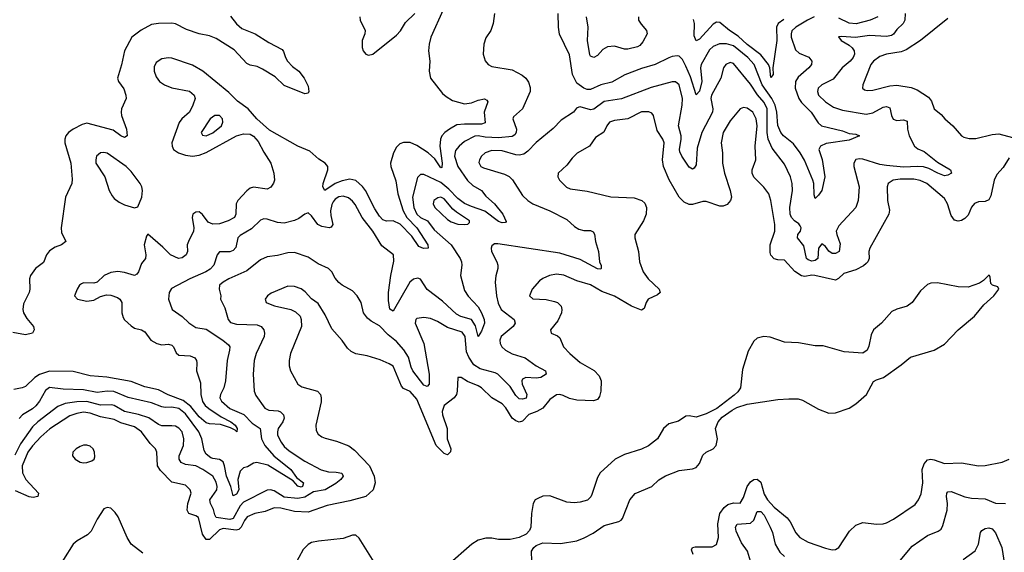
# Model space of a CAD drawing. Header units: inches. Extents: x 1552611 to 1694776, y 811966 to 917215.
# Tile 503 of 549: x 1670875 to 1676662, y 895242 to 898373. Entities that reach past the tile are written whole.
import ezdxf

# ---------------------------------------------------------------- set-up
doc = ezdxf.new("R2010")
doc.units = ezdxf.units.IN
doc.header["$MEASUREMENT"] = 0
doc.layers.add('B6879', color=7, linetype='Continuous')

msp = doc.modelspace()

# ---------------------------------------------------------------- linework, layer by layer
at = {"layer": 'B6879', "color": 5}
for points, elevation in [([(1673364.4, 898430), (1673291, 898270), (1673280.9, 898230), (1673277.6, 898190), (1673285.5, 898130), (1673281.3, 898070), (1673288.9, 898030), (1673359.1, 897939.1), (1673380.6, 897920.6), (1673418.6, 897898.6), (1673490, 897879.1), (1673530, 897883.7), (1673570, 897899.3), (1673607.3, 897907.3), (1673620.7, 897900.7), (1673627.2, 897890), (1673604.8, 897830), (1673610, 897767.2), (1673590, 897758), (1673490, 897759.9), (1673445, 897755), (1673400.5, 897730), (1673373.4, 897710), (1673355.7, 897690), (1673348.9, 897671.1), (1673344.9, 897630), (1673358.3, 897530), (1673356.2, 897503.8), (1673350, 897502.2), (1673314.6, 897554.6), (1673276.1, 897590), (1673210, 897634.5), (1673170, 897651.4), (1673130, 897651.8), (1673110, 897642.7), (1673090, 897623.1), (1673072.7, 897590), (1673053.4, 897530), (1673055.5, 897510), (1673086, 897426), (1673097.2, 897350), (1673129, 897249), (1673150, 897210), (1673209.5, 897150), (1673272.8, 897050), (1673276.4, 897030), (1673248.4, 897028.4), (1673220.6, 897040.6), (1673179.9, 897099.9), (1673112.1, 897172.1), (1673070, 897190.7), (1673030, 897188.9), (1673010, 897197.1), (1672990, 897218.8), (1672962.1, 897262.1), (1672907.3, 897370), (1672890, 897392.6), (1672850, 897427.4), (1672815.6, 897435.6), (1672770, 897426.8), (1672729.8, 897410.2), (1672669.3, 897369.3), (1672656.8, 897390), (1672657.6, 897410), (1672685.7, 897490), (1672685.1, 897510), (1672671.1, 897530), (1672633.8, 897553.8), (1672579.5, 897599.5), (1672509.9, 897629.9), (1672343.4, 897723.4), (1672269.3, 897789.3), (1672217.8, 897850), (1672154.6, 897894.6), (1672104.4, 897944.4), (1671950.6, 898070.6), (1671890, 898106.4), (1671770, 898145.9), (1671750, 898148.4), (1671710, 898143.4), (1671678, 898122), (1671664.5, 898095.5), (1671664.7, 898070), (1671677, 898036.9), (1671696.8, 898010), (1671726.7, 897990), (1671770, 897973.2), (1671873.2, 897953.2), (1671901, 897930), (1671906, 897910), (1671893.4, 897870), (1671872.9, 897830), (1671828.5, 897790), (1671811.5, 897768.5), (1671770.1, 897650.1), (1671771.2, 897630), (1671779.8, 897610), (1671809.2, 897590), (1671850, 897576.6), (1671890, 897571.4), (1671930, 897576.4), (1671970, 897592.3), (1672150, 897691), (1672190, 897702), (1672230, 897699.4), (1672250, 897688.4), (1672277.4, 897657.4), (1672310, 897594.6), (1672351.8, 897530), (1672369.4, 897470), (1672371.7, 897430), (1672367.6, 897412.4), (1672351.9, 897388.1), (1672330, 897376.8), (1672250, 897389.2), (1672230, 897382.4), (1672210, 897367.5), (1672156.8, 897310), (1672147.9, 897290), (1672145, 897230), (1672137.3, 897210), (1672100.5, 897190), (1672050, 897173.2), (1672010, 897171.5), (1671982.9, 897182.9), (1671950, 897228), (1671930, 897242.7), (1671910, 897242.6), (1671892.4, 897230), (1671888.1, 897210), (1671899.2, 897150), (1671895.9, 897130), (1671866.2, 897070), (1671860.2, 897050), (1671860.3, 897010), (1671853.7, 896990), (1671830, 896973.3), (1671809, 896970), (1671760.4, 896990), (1671716.5, 897036.5), (1671627.3, 897112.7), (1671619.8, 897100.2), (1671606, 897050), (1671616.6, 896990), (1671614.7, 896970), (1671590, 896940.7), (1671574, 896890), (1671563.6, 896876.4), (1671550, 896869.8), (1671490, 896886.8), (1671452.3, 896892.3), (1671410, 896887.1), (1671371.7, 896870), (1671329.5, 896830.5), (1671310, 896824), (1671250, 896827), (1671238.7, 896821.3), (1671227.4, 896812.6), (1671213.2, 896790), (1671198, 896750), (1671214, 896730), (1671270, 896718), (1671310, 896724), (1671350, 896745), (1671384.4, 896755.6), (1671410, 896754.2), (1671450, 896739.7), (1671463.6, 896730), (1671474.7, 896710), (1671475.4, 896650), (1671482.3, 896622.3), (1671490, 896608.9), (1671530, 896573.6), (1671550, 896560.7), (1671590, 896549.4), (1671610, 896538.4), (1671646.6, 896490), (1671681.8, 896470), (1671710, 896461.1), (1671750, 896465.5), (1671770, 896460.7), (1671779.3, 896450), (1671794.1, 896414.1), (1671810, 896402), (1671876.4, 896396.4), (1671904.7, 896384.7), (1671914.3, 896370), (1671916.5, 896356.5), (1671913.7, 896310), (1671937.6, 896237.6), (1671939.3, 896170), (1671948.6, 896128.6), (1671965, 896105), (1671987, 896087), (1672058.2, 896038.2), (1672115.9, 896010), (1672142, 895990), (1672153.5, 895970), (1672150.3, 895949.7), (1672140.7, 895960.7), (1672113.5, 895973.5), (1672054.3, 895994.3), (1671990, 895996.8), (1671970, 896003.6), (1671930, 896038.2), (1671879.9, 896099.9), (1671835.2, 896135.2), (1671748.4, 896168.4), (1671690, 896197.7), (1671610, 896214.4), (1671530, 896245.4), (1671387.5, 896272.5), (1671290, 896279.6), (1671190, 896304.3), (1671050, 896306.3), (1670991.8, 896288.2), (1670964.3, 896270), (1670910, 896217.8), (1670890, 896209.1), (1670841.4, 896198.6)], 820), ([(1672114.2, 898394.2), (1672149.1, 898349.1), (1672181.1, 898321.1), (1672258.7, 898290), (1672339.2, 898239.2), (1672417.7, 898197.7), (1672425.8, 898185.8), (1672436.6, 898150), (1672449.5, 898129.5), (1672478.3, 898098.3), (1672516.1, 898070), (1672547.2, 898030), (1672570, 897982), (1672574, 897950), (1672570, 897942), (1672550, 897938), (1672430, 897985.9), (1672376.4, 898036.4), (1672301.7, 898081.7), (1672270, 898098.7), (1672230, 898106.1), (1672210, 898114.9), (1672135.7, 898195.7), (1672030, 898262.9), (1671990, 898277.4), (1671930, 898289.6), (1671855.3, 898315.3), (1671790, 898349.1), (1671770, 898352.7), (1671690, 898349.9), (1671650, 898344.3), (1671589.5, 898310.5), (1671533.1, 898270), (1671490.7, 898190), (1671472.9, 898107.1), (1671450.2, 898030.2), (1671456.1, 898010), (1671486.7, 897966.7), (1671499.7, 897930), (1671500.8, 897910), (1671473.8, 897850), (1671470.9, 897830), (1671473.2, 897810), (1671502.2, 897730), (1671507.3, 897690), (1671490, 897681.3), (1671470, 897689.8), (1671423.5, 897723.5), (1671270, 897763.9), (1671242.6, 897757.4), (1671190.1, 897729.9), (1671161.7, 897710), (1671146, 897690), (1671140.4, 897670), (1671140.8, 897650), (1671175.9, 897530), (1671183.9, 897436.1), (1671180.5, 897410), (1671144.2, 897330), (1671118.3, 897150), (1671121.6, 897121.6), (1671146.7, 897070), (1671120.4, 897050), (1671083.4, 897036.6), (1671050, 897014.6), (1671033.3, 896990), (1671014.5, 896945.5), (1670968.6, 896911.4), (1670938, 896870), (1670932.5, 896850), (1670934, 896790), (1670930.2, 896770), (1670898.1, 896701.9), (1670893.7, 896670), (1670897.6, 896650), (1670916.9, 896616.9), (1670956.4, 896570), (1670960.7, 896550), (1670951, 896530), (1670910, 896520.4), (1670835.3, 896535.3)], 780), ([(1676079.8, 898410), (1676076.3, 898370), (1676066.5, 898350), (1676030, 898314.4), (1676011.6, 898288.4), (1675999.5, 898280.5), (1675970, 898273.3), (1675870, 898279.9), (1675787.4, 898267.4), (1675704.9, 898275.1), (1675688.1, 898271.9), (1675702.8, 898250), (1675750, 898223.6), (1675767.9, 898207.9), (1675780.2, 898190), (1675781.1, 898170), (1675773.2, 898150), (1675756.8, 898130), (1675709.4, 898090), (1675657, 898023), (1675588.9, 897990), (1675568.1, 897970), (1675563.5, 897950), (1675570.2, 897930), (1675610.2, 897890), (1675658.7, 897858.7), (1675710, 897841.8), (1675850, 897817.2), (1675890, 897825.9), (1675950, 897857.9), (1675970, 897862.2), (1675990, 897855.6), (1675999.3, 897810), (1676008.9, 897788.9), (1676030, 897781.3), (1676070, 897783.8), (1676090, 897777.1), (1676093.5, 897730), (1676102.9, 897690), (1676134, 897630), (1676153.5, 897613.5), (1676190, 897597.7), (1676270, 897536.5), (1676344.9, 897490), (1676350.8, 897470), (1676330, 897458.7), (1676310, 897454.7), (1676271.5, 897470), (1676219.2, 897499.2), (1676187.8, 897507.8), (1676150.8, 897510.8), (1676070, 897506.5), (1675970, 897515.8), (1675930, 897522.5), (1675830, 897553.7), (1675810, 897555.9), (1675789.5, 897550.5), (1675777.3, 897530), (1675777.5, 897510), (1675808.4, 897390), (1675802.6, 897310), (1675790, 897269.7), (1675690, 897162), (1675674.3, 897130), (1675676.9, 897110), (1675696.3, 897056.3), (1675691.4, 897010), (1675670, 896999.1), (1675650, 896998.4), (1675631.5, 897011.5), (1675610, 897039.1), (1675590, 897055), (1675570.7, 897029.3), (1675566.1, 896970), (1675550, 896956.9), (1675530, 896954.5), (1675510, 896960.9), (1675498.5, 896970), (1675482.9, 897042.9), (1675446.2, 897090), (1675447.4, 897110), (1675464.2, 897130), (1675467.2, 897150), (1675461.9, 897161.9), (1675453.8, 897173.8), (1675429.7, 897190), (1675410.9, 897210), (1675403.7, 897230), (1675401.1, 897270), (1675416.1, 897370), (1675414.2, 897410), (1675405, 897450), (1675370, 897524.4), (1675297.1, 897617.1), (1675274.1, 897670), (1675267.5, 897710), (1675268.1, 897850), (1675250, 897886.4), (1675211.5, 897931.5), (1675170, 897994.1), (1675070, 898115.3), (1675050, 898121.5), (1675024.6, 898110), (1675011.7, 898090), (1674995.6, 898030), (1674941.1, 897930), (1674936.9, 897910), (1674949.1, 897850), (1674945.9, 897830), (1674883.8, 897710), (1674857.3, 897617.3), (1674850, 897519), (1674839.2, 897500.8), (1674830, 897494.7), (1674810, 897506.2), (1674767.5, 897570), (1674755.8, 897595.8), (1674753.6, 897610), (1674763.3, 897670), (1674762.4, 897690), (1674747.5, 897750), (1674768, 897870), (1674769.9, 897909.9), (1674750, 897989.6), (1674730, 898007.9), (1674710, 898008.2), (1674586.2, 897973.8), (1674411.3, 897908.7), (1674310, 897891.5), (1674250, 897847.3), (1674230, 897843.2), (1674170, 897861.2), (1674160.7, 897859.3), (1674147.5, 897852.5), (1674130, 897829.7), (1674057.2, 897782.8), (1674010, 897732.8), (1673910, 897652.1), (1673860.5, 897599.5), (1673837.3, 897582.7), (1673810, 897576.5), (1673790, 897578.1), (1673710, 897602.9), (1673650, 897604.9), (1673610, 897589.8), (1673589.3, 897570), (1673576.5, 897550), (1673573.3, 897533.3), (1673586, 897510), (1673601.8, 897501.8), (1673725.1, 897465.1), (1673751.2, 897451.2), (1673771.1, 897431.1), (1673830, 897340.4), (1673861.3, 897310), (1673890, 897290.3), (1673990.1, 897250.1), (1674090, 897197.8), (1674136.7, 897156.7), (1674162, 897142), (1674190, 897134.2), (1674230, 897133.6), (1674245.8, 897125.8), (1674253.2, 897113.2), (1674259.7, 897070), (1674276.9, 897010), (1674282, 896950), (1674291.6, 896928.5), (1674293.4, 896910), (1674290, 896906.3), (1674270, 896908), (1674170, 896963.9), (1674050, 897000.4), (1673684.8, 897055.2), (1673665.4, 897054.6), (1673650, 897044), (1673645.3, 897030), (1673647.4, 897010), (1673679.5, 896950), (1673685.7, 896930), (1673685.7, 896910), (1673672.9, 896867.1), (1673670.1, 896829.9), (1673676.9, 896750), (1673686.3, 896706.3), (1673704.7, 896670), (1673780.3, 896610), (1673786.9, 896590), (1673775.9, 896570), (1673705.4, 896510), (1673696.2, 896490), (1673698.2, 896470), (1673708.1, 896450), (1673730.3, 896430), (1673770, 896408.9), (1673844.9, 896384.9), (1673910, 896339.3), (1673966, 896310), (1673968.8, 896290), (1673937.1, 896270), (1673910, 896265.2), (1673850, 896269), (1673830, 896259.7), (1673825.9, 896250), (1673829.1, 896230), (1673854.8, 896170), (1673851.6, 896148.4), (1673830, 896142.3), (1673810, 896144.6), (1673790, 896164.8), (1673756.8, 896216.8), (1673685.3, 896290), (1673670, 896297.8), (1673580.9, 896320.9), (1673544.1, 896344.1), (1673515.2, 896390), (1673501.6, 896421.6), (1673492.3, 896510), (1673475.6, 896535.6), (1673390, 896563.4), (1673330, 896598.2), (1673290, 896615.7), (1673250, 896622.7), (1673210, 896616.3), (1673203.7, 896610), (1673199.6, 896590), (1673251.2, 896470), (1673282.2, 896290), (1673281.3, 896230), (1673270, 896216.2), (1673250, 896225.3), (1673186.3, 896310), (1673176.1, 896330), (1673159.7, 896390), (1673133.1, 896433.1), (1673090, 896481.9), (1673040.7, 896520.7), (1672990, 896572.9), (1672941, 896601), (1672918.9, 896618.9), (1672895.6, 896650), (1672881.3, 896710), (1672858.9, 896750), (1672830, 896778.5), (1672770, 896812.1), (1672750, 896828.4), (1672730, 896853.3), (1672709.7, 896890), (1672690, 896909.7), (1672630, 896938.5), (1672570, 896977.2), (1672490, 897005.3), (1672450, 897003.5), (1672390, 896986.2), (1672330, 896979.1), (1672290, 896961.1), (1672210, 896896.8), (1672104.9, 896850), (1672070.3, 896830), (1672050, 896812.4), (1672047.6, 896790), (1672056.5, 896750), (1672055.3, 896730), (1672080.3, 896680.3), (1672099.7, 896610), (1672113.9, 896593.9), (1672150, 896582.7), (1672270, 896579.8), (1672294.9, 896570), (1672310.2, 896550), (1672314.5, 896530), (1672311.8, 896510), (1672264, 896410), (1672253.1, 896370), (1672247.1, 896290), (1672253.8, 896190), (1672263.1, 896163.1), (1672316.1, 896090), (1672338.5, 896078.5), (1672393.7, 896073.7), (1672407.7, 896067.7), (1672426, 896050), (1672429.4, 896030), (1672421.5, 896010), (1672394.5, 895970), (1672389.5, 895950), (1672390.9, 895930), (1672410.9, 895890), (1672430, 895864.6), (1672458.8, 895838.8), (1672550, 895778.2), (1672646.5, 895726.5), (1672690, 895714.8), (1672734.2, 895714.2), (1672767.8, 895707.8), (1672776.5, 895690), (1672763.2, 895670), (1672733.5, 895646.5), (1672670.3, 895609.7), (1672601.6, 895598.4), (1672550, 895566.9), (1672510, 895558.4), (1672430, 895565.8), (1672370, 895604.1), (1672350, 895609.9), (1672330, 895608.5), (1672190, 895536.6), (1672170, 895515.2), (1672130, 895440.1), (1672110, 895435.3), (1672030, 895446.8), (1672021.7, 895461.7), (1672014.9, 895494.9), (1671995.9, 895530), (1671992, 895550), (1672033.2, 895610), (1672035.5, 895630), (1672030, 895653.7), (1672010, 895690.6), (1671951.4, 895730), (1671910, 895751.2), (1671850, 895758.8), (1671823.4, 895770), (1671812.5, 895790), (1671812.4, 895810), (1671836.8, 895870), (1671839.8, 895910), (1671828.9, 895950), (1671810, 895972.2), (1671790, 895982.9), (1671770, 895986), (1671710, 895985.5), (1671690, 895993.2), (1671633.4, 896033.5), (1671573, 896053), (1671490, 896069.9), (1671430, 896106.1), (1671415.8, 896110), (1671350, 896108.2), (1671270, 896128.4), (1671210, 896127.6), (1671142.4, 896117.6), (1671099.8, 896100.2), (1670981.3, 896010), (1670950, 895980.5), (1670880.2, 895879.8), (1670847.3, 895812.7)], 860), ([(1673666.4, 898410), (1673657.8, 898350), (1673643.1, 898310), (1673614.1, 898265.9), (1673602.6, 898230), (1673598.4, 898170), (1673610, 898131), (1673628.9, 898108.9), (1673650, 898098), (1673770, 898078.2), (1673827.3, 898047.3), (1673848.8, 898028.8), (1673865.1, 898005.1), (1673874.9, 897974.9), (1673875, 897950), (1673830.3, 897850), (1673777.3, 897802.7), (1673772.9, 897790), (1673795.4, 897730), (1673793, 897710), (1673784.2, 897695.8), (1673770, 897686.7), (1673690, 897678.5), (1673610, 897682.6), (1673570, 897690.3), (1673550, 897687.8), (1673490, 897656.8), (1673457.1, 897630), (1673436.3, 897603.7), (1673429.6, 897570), (1673450.5, 897510), (1673507.4, 897427.4), (1673537.7, 897397.7), (1673588.2, 897368.2), (1673615.4, 897335.4), (1673666.2, 897290), (1673713.7, 897230), (1673734.1, 897185.9), (1673730, 897180.9), (1673710, 897179.8), (1673690, 897186.9), (1673608.1, 897248.1), (1673530, 897274.1), (1673490, 897292.7), (1673450, 897321.4), (1673397.6, 897377.6), (1673350, 897415.7), (1673250, 897463.8), (1673230, 897462.6), (1673213.7, 897446.3), (1673184, 897330), (1673191.2, 897270), (1673208.9, 897230), (1673230, 897211.3), (1673271.5, 897190), (1673310, 897137.1), (1673411.5, 897050), (1673464, 896970), (1673471.7, 896950), (1673473.1, 896930), (1673465, 896870), (1673490, 896782), (1673510, 896747), (1673570, 896684.5), (1673590, 896649.1), (1673604.7, 896610), (1673606.1, 896590), (1673590, 896542.3), (1673570, 896511.8), (1673553.1, 896573.1), (1673530.3, 896610.3), (1673467.9, 896627.9), (1673442.2, 896642.2), (1673359.3, 896719.3), (1673270, 896787.9), (1673230, 896848.2), (1673214.3, 896854.3), (1673190, 896847.8), (1673168.4, 896830), (1673070, 896660.5), (1673051.3, 896671.3), (1673043.4, 896723.4), (1673042.5, 896770), (1673055.3, 896870), (1673073.6, 896953.6), (1673071.7, 896991.7), (1673003.2, 897043.2), (1672951.2, 897130), (1672887, 897210), (1672845.9, 897285.9), (1672830, 897307.1), (1672806.7, 897326.7), (1672775.2, 897335.2), (1672750, 897331), (1672730, 897318.1), (1672718.3, 897301.7), (1672710, 897286.4), (1672702, 897250), (1672702.7, 897222.7), (1672714.8, 897170), (1672706.3, 897153.7), (1672694.8, 897150), (1672650, 897156.8), (1672628.2, 897168.2), (1672590, 897220.5), (1672570, 897237.6), (1672550, 897229.7), (1672515.7, 897204.3), (1672490, 897192.2), (1672430, 897177.6), (1672390, 897180.8), (1672330, 897201.1), (1672310, 897203.2), (1672290, 897195.5), (1672236.4, 897143.6), (1672170, 897104.8), (1672157.3, 897090), (1672145.8, 897034.3), (1672130, 897015.5), (1672110, 897009.3), (1672050, 897008.3), (1672036.5, 896990), (1672015.1, 896930), (1671993.6, 896906.4), (1671968.4, 896890), (1671874.9, 896850), (1671767.1, 896792.9), (1671752.6, 896770), (1671750.3, 896730), (1671770.4, 896670), (1671830, 896628.1), (1671870, 896591.3), (1671910, 896563.6), (1671970, 896553.4), (1672068.1, 896490), (1672102, 896462), (1672109.2, 896450), (1672108.5, 896430), (1672094.8, 896370), (1672084, 896250), (1672074.1, 896210), (1672055, 896170), (1672051.8, 896150), (1672061.3, 896130), (1672110, 896087), (1672192.3, 896052.3), (1672241.7, 896001.7), (1672287.8, 895970), (1672297, 895910), (1672315.5, 895870), (1672369, 895809), (1672467.6, 895730), (1672502.8, 895682.8), (1672542.8, 895650), (1672537.1, 895630), (1672530, 895625.4), (1672510, 895630.9), (1672482.4, 895662.4), (1672334.3, 895754.3), (1672269.6, 895770.4), (1672250, 895765.6), (1672214.7, 895745.3), (1672190, 895738.9), (1672170, 895719.3), (1672157.7, 895670), (1672162.3, 895610), (1672150, 895584.9), (1672130, 895574.3), (1672115.5, 895630), (1672090, 895690), (1672078.8, 895750), (1672070, 895773.5), (1672050, 895788.6), (1672010, 895792.8), (1671998.2, 895798.2), (1671970, 895819.7), (1671959.9, 895839.9), (1671945.3, 895910), (1671928.8, 895950), (1671850, 896056.1), (1671810, 896087.1), (1671770, 896096.2), (1671730, 896094.3), (1671710, 896098.1), (1671650, 896121.3), (1671512.2, 896152.2), (1671427.4, 896187.4), (1671390, 896189.1), (1671330, 896182.1), (1671250, 896198.3), (1671130, 896201.5), (1671050, 896210.6), (1671026.4, 896193.6), (1670991.5, 896130), (1670970, 896103.7), (1670950, 896084.7), (1670890.5, 896049.5), (1670871.4, 896028.6)], 840), ([(1672875, 898390), (1672876.2, 898370), (1672906.3, 898310), (1672903.6, 898290), (1672887.6, 898250), (1672887.6, 898210), (1672894.6, 898190), (1672908.9, 898170), (1672925.2, 898165.2), (1672950, 898170.2), (1673090, 898283), (1673112.3, 898307.7), (1673143.3, 898356.7), (1673196.4, 898410)], 820), ([(1675544.1, 898390), (1675506, 898370), (1675435.8, 898330), (1675412.7, 898307.3), (1675408.3, 898290), (1675410.1, 898270), (1675434.9, 898194.9), (1675456.5, 898176.5), (1675512.6, 898152.6), (1675531.5, 898130), (1675529.1, 898110), (1675513.6, 898090), (1675450, 898034.3), (1675435.4, 898010), (1675432.1, 897970), (1675454.2, 897910), (1675470, 897886.6), (1675527.2, 897830), (1675567, 897767), (1675587.6, 897750), (1675710, 897719.4), (1675750, 897704.9), (1675790, 897699.5), (1675810.5, 897690), (1675750, 897665.8), (1675615, 897645), (1675580.9, 897630), (1675572.4, 897610), (1675590.8, 897550.8), (1675606.7, 897450), (1675588.8, 897370), (1675570, 897340.7), (1675550, 897321.2), (1675543.9, 897343.9), (1675542, 897410), (1675537, 897430), (1675486.6, 897546.6), (1675462.2, 897590), (1675423, 897643), (1675364.1, 897690), (1675347.8, 897710), (1675331.5, 897751.5), (1675325.2, 897830), (1675316.1, 897870), (1675295.4, 897910), (1675238.3, 897990), (1675191.2, 898110), (1675153.9, 898150), (1675070, 898219.4), (1675030, 898230.4), (1674988.5, 898231.5), (1674950, 898215.8), (1674930, 898195.4), (1674880.6, 898110), (1674876.3, 898090), (1674883.6, 898010), (1674870, 897953), (1674850, 897931.6), (1674817.5, 898037.5), (1674790, 898100.2), (1674770, 898139.7), (1674750, 898159.1), (1674740.1, 898160.1), (1674710, 898157.2), (1674690, 898149.8), (1674610.5, 898109.5), (1674530, 898086.1), (1674431.2, 898048.8), (1674354.9, 898005.1), (1674290, 897989.4), (1674230, 897962), (1674210, 897962.7), (1674190, 897969.9), (1674150, 897999.8), (1674124.9, 898050), (1674107.1, 898167.2), (1674047.6, 898287.6), (1674041.8, 898330), (1674040.4, 898410)], 840), ([(1674512.6, 898390), (1674512, 898370), (1674526.6, 898346.6), (1674559.5, 898310), (1674563.2, 898290), (1674537.5, 898242.5), (1674518.8, 898221.2), (1674506.1, 898213.9), (1674450, 898199.4), (1674430, 898199), (1674370, 898216.8), (1674330, 898214.3), (1674301.8, 898198.2), (1674270, 898163.1), (1674250, 898151.3), (1674230, 898158.4), (1674226.4, 898166.4), (1674211.9, 898250), (1674215.8, 898330), (1674206, 898390)], 820), ([(1675365.9, 898374.1), (1675332.3, 898350), (1675322.5, 898330), (1675325, 898250), (1675301.3, 898090), (1675303, 898050), (1675290, 898032.7), (1675283.5, 898090), (1675276.4, 898110), (1675230, 898167.4), (1675150, 898227.3), (1675096.8, 898276.8), (1675047, 898310), (1674990, 898356.5), (1674970, 898359), (1674950, 898346.5), (1674870, 898258.4), (1674850, 898248.5), (1674838.7, 898278.7), (1674840.2, 898350), (1674834.8, 898374.8)], 820), ([(1675918.4, 898390), (1675874.4, 898370), (1675792.1, 898347.9), (1675750, 898352.9), (1675690, 898381.1)], 840), ([(1676330, 898379.3), (1676170.1, 898249.9), (1676084.6, 898195.4), (1676056.5, 898183.5), (1675970, 898169.9), (1675930, 898156), (1675893.2, 898130), (1675878.2, 898110), (1675830.4, 897990), (1675828.4, 897970), (1675840.8, 897960.8), (1675856.5, 897956.5), (1675890, 897958.8), (1675990, 897983.3), (1676030, 897987.8), (1676115.3, 897975.3), (1676150, 897961.3), (1676216.8, 897916.8), (1676233.4, 897893.4), (1676250, 897848.4), (1676290, 897816.3), (1676312.7, 897790), (1676359.3, 897750), (1676410, 897690.8), (1676423.1, 897683.1), (1676454.9, 897674.9), (1676493.8, 897673.8), (1676590, 897697.3), (1676630, 897701.2), (1676710, 897680.2)], 880), ([(1676690, 897560.5), (1676655.3, 897504.7), (1676617.5, 897462.5), (1676601.6, 897430), (1676582.3, 897337.7), (1676570, 897314), (1676550, 897305), (1676510, 897301.7), (1676486.8, 897293.2), (1676469.2, 897270.8), (1676450, 897224.7), (1676430, 897203.7), (1676410, 897192.9), (1676390, 897189.1), (1676370, 897194.8), (1676350, 897222.6), (1676327.4, 897290), (1676310, 897322.6), (1676206.6, 897410), (1676168.1, 897428.1), (1676130, 897435.4), (1676050, 897436.2), (1676008, 897430), (1675979.6, 897410), (1675974.2, 897390), (1675975.8, 897310), (1675986.4, 897253.6), (1675982.3, 897230), (1675871.3, 897030), (1675864.9, 897010), (1675867.9, 896970), (1675859.7, 896950), (1675850, 896939.8), (1675834, 896926), (1675790, 896902.3), (1675718.3, 896881.7), (1675687.8, 896852.2), (1675670, 896841.4), (1675548.5, 896868.5), (1675530, 896870.5), (1675490, 896863.9), (1675470, 896866.9), (1675430, 896893.6), (1675370, 896960.4), (1675330, 896961.6), (1675310, 896967.6), (1675290, 896989.7), (1675285.2, 897005.2), (1675286.7, 897050), (1675312.5, 897130), (1675313.7, 897170), (1675290.5, 897310.5), (1675277.2, 897350), (1675249.2, 897389.2), (1675190, 897446.6), (1675180.9, 897470), (1675180.4, 897490), (1675201.1, 897550), (1675197.1, 897630), (1675208.4, 897750), (1675202.9, 897790), (1675183.8, 897830), (1675150, 897853.8), (1675130, 897857.7), (1675110, 897849.7), (1675050, 897779.2), (1675010, 897709.5), (1674996.9, 897650), (1675005.3, 897590), (1675006.3, 897530), (1675016.9, 897470), (1675050.2, 897370), (1675057.8, 897330), (1675052.2, 897310), (1675033, 897287), (1675010, 897276.5), (1674990, 897276.2), (1674910, 897303.9), (1674890, 897304.7), (1674830, 897287.4), (1674810, 897286.6), (1674780.6, 897300.6), (1674750.8, 897330), (1674691.2, 897431.2), (1674658.3, 897510), (1674652.2, 897550), (1674662.3, 897650), (1674655.8, 897670), (1674622.5, 897722.5), (1674600.5, 897810), (1674590, 897823.6), (1674572.4, 897832.4), (1674530, 897830.6), (1674450, 897789.8), (1674370, 897780.2), (1674342.3, 897770), (1674325.2, 897750), (1674307.2, 897712.8), (1674259.2, 897680.8), (1674224.2, 897630), (1674152.1, 897587.9), (1674121.3, 897558.7), (1674090, 897518.8), (1674040.3, 897470), (1674038.5, 897450), (1674047.8, 897430), (1674066.5, 897410), (1674089.5, 897389.5), (1674110, 897379.3), (1674210, 897365.6), (1674350, 897331.1), (1674486.3, 897326.3), (1674531.1, 897311.1), (1674550, 897294.9), (1674559.6, 897270), (1674556.5, 897230), (1674541.5, 897190), (1674490.4, 897110), (1674490.3, 897090), (1674511.5, 897010), (1674518.5, 896950), (1674539.2, 896890), (1674569.6, 896849.6), (1674633.4, 896790), (1674639.5, 896770), (1674623.4, 896756.6), (1674568.9, 896730), (1674556.5, 896710), (1674545.3, 896674.8), (1674530, 896665.6), (1674469.9, 896689.9), (1674370, 896747.3), (1674296.3, 896776.3), (1674230, 896814.7), (1674150, 896837.7), (1674072.3, 896872.3), (1674030, 896876.5), (1673988.2, 896870), (1673950, 896852.7), (1673930, 896837.6), (1673887.4, 896790), (1673870.5, 896750), (1673891.8, 896731.8), (1673970, 896727.5), (1674017.4, 896717.4), (1674034.9, 896710), (1674056.5, 896690), (1674061.5, 896670), (1674059.6, 896650), (1674037.3, 896602.7), (1673994.4, 896550), (1673999.1, 896530), (1674035, 896515), (1674050, 896503.1), (1674071.4, 896450), (1674107.8, 896410), (1674170, 896359), (1674251.9, 896311.9), (1674280.2, 896280.2), (1674293.1, 896250), (1674291.3, 896190), (1674282.6, 896157.4), (1674270, 896141.1), (1674247.3, 896132.7), (1674150, 896135.7), (1674106.9, 896146.9), (1674070, 896164.7), (1674050, 896169.8), (1674030, 896167.9), (1673990, 896140.4), (1673949.3, 896090), (1673914.4, 896070), (1673866.8, 896053.2), (1673830, 896013.7), (1673810, 896007.3), (1673790, 896014.2), (1673769.9, 896029.9), (1673732, 896092), (1673710, 896114.8), (1673650, 896150.7), (1673590, 896209.8), (1673570, 896221.8), (1673506, 896246), (1673470, 896269.5), (1673450.8, 896269.2), (1673446.7, 896190), (1673441.5, 896170), (1673429.1, 896150), (1673370, 896104.8), (1673357.3, 896070), (1673359.1, 896050), (1673387.8, 895970), (1673388, 895910), (1673408.8, 895850), (1673406.7, 895833.3), (1673390, 895815.1), (1673370, 895823.5), (1673322, 895870), (1673210, 896143.4), (1673170, 896188.4), (1673130, 896205.4), (1673118.7, 896218.7), (1673070, 896335.6), (1673047.3, 896350), (1672992.8, 896372.8), (1672918, 896398), (1672850, 896408.4), (1672822.8, 896422.8), (1672802.2, 896442.2), (1672770, 896486.6), (1672710, 896555.6), (1672670, 896638.7), (1672630, 896705.1), (1672590, 896732.6), (1672553.5, 896773.5), (1672530, 896791.7), (1672490, 896804.4), (1672450, 896806), (1672353.6, 896766.4), (1672330.5, 896750), (1672318, 896730), (1672322.8, 896710), (1672327.9, 896707.9), (1672371.8, 896691.8), (1672467.7, 896670), (1672496.2, 896656.2), (1672523.1, 896630), (1672530, 896611), (1672530.3, 896570), (1672466.7, 896410), (1672458, 896370), (1672459, 896339), (1672466.4, 896310), (1672510.2, 896230.2), (1672534.1, 896214.1), (1672624.9, 896190), (1672642, 896170), (1672647.2, 896150), (1672646, 896126), (1672615.5, 895990), (1672618, 895958), (1672630, 895937), (1672650, 895920.8), (1672670, 895912.4), (1672736.3, 895896.3), (1672808.6, 895868.6), (1672842.8, 895842.8), (1672931.1, 895751.1), (1672957.5, 895690), (1672963.5, 895650), (1672951.9, 895610), (1672910, 895570.8), (1672816, 895544), (1672681.7, 895518.3), (1672570, 895478.5), (1672490, 895482.5), (1672410, 895500.9), (1672370, 895504.4), (1672318.2, 895481.8), (1672257, 895470), (1672212.2, 895450), (1672195.4, 895430), (1672177.3, 895390), (1672162.9, 895377.1), (1672146.9, 895373.1), (1672070, 895382.3), (1672050, 895375), (1671990, 895316.9), (1671970, 895316.8), (1671949.3, 895349.3), (1671926.5, 895446.5), (1671910, 895457.4), (1671869.9, 895469.9), (1671858.9, 895490), (1671863.2, 895530), (1671883.7, 895590), (1671877.8, 895610), (1671850, 895637.1), (1671770, 895655.2), (1671702.3, 895722.3), (1671685.2, 895750), (1671680.2, 895830), (1671672.3, 895850), (1671641.9, 895881.9), (1671590.8, 895950.8), (1671550, 895979), (1671470, 896003.1), (1671430, 896023.3), (1671350, 896038.4), (1671290, 896060.8), (1671250, 896066.1), (1671210, 896059), (1671170, 896043.8), (1671052.2, 895967.8), (1670998.3, 895921.6), (1670950, 895868.5), (1670922, 895830), (1670889.7, 895750), (1670890.8, 895710), (1670911.4, 895670), (1670984.7, 895590), (1670981.3, 895570), (1670954.9, 895565.1), (1670930, 895567.5), (1670850, 895603.4)], 880), ([(1673884.2, 895190), (1673883.7, 895250), (1673896, 895270), (1673910, 895282), (1673950, 895297.1), (1674054.2, 895294.2), (1674149.7, 895310.3), (1674193.1, 895326.9), (1674245.1, 895354.9), (1674310, 895399.1), (1674396.2, 895423.8), (1674410, 895430.8), (1674418.3, 895441.7), (1674460.4, 895550), (1674492.3, 895587.7), (1674590, 895628.9), (1674631.9, 895668.1), (1674670, 895691.7), (1674750, 895723.7), (1674830, 895732.4), (1674850, 895741.3), (1674870, 895764.9), (1674890, 895812.9), (1674909.3, 895830.7), (1674950, 895850.2), (1674968.7, 895870), (1674975.3, 895910), (1674965.4, 895970), (1674979.7, 896010), (1675003, 896037), (1675062, 896078), (1675090, 896093.4), (1675150, 896112.4), (1675330, 896140.4), (1675394.9, 896145.1), (1675450, 896143.7), (1675476.2, 896136.2), (1675570, 896083.1), (1675630, 896060.5), (1675670, 896061.6), (1675750, 896090.5), (1675790, 896114.4), (1675852.6, 896170), (1675893.7, 896246.3), (1675910, 896256.4), (1675952.7, 896270), (1676056.1, 896343.9), (1676110, 896390.3), (1676249.7, 896430.3), (1676310, 896465.5), (1676391.2, 896550), (1676486, 896630), (1676542.2, 896697.7), (1676600.7, 896750), (1676629, 896790), (1676623.1, 896803.1), (1676592.3, 896812.3), (1676582.5, 896822.5), (1676579.5, 896859.5), (1676575.3, 896870), (1676570, 896871.8), (1676539.9, 896840.1), (1676515.6, 896824.4), (1676450, 896801.3), (1676390, 896802.6), (1676270, 896826.3), (1676230, 896823.6), (1676210, 896815.6), (1676170, 896779.5), (1676120.4, 896710), (1676090, 896688.5), (1676030, 896672.3), (1676001.5, 896658.5), (1675939.5, 896590), (1675893.7, 896550), (1675879.9, 896520.1), (1675866.3, 896453.7), (1675856.4, 896430), (1675830, 896413.6), (1675720.1, 896420.1), (1675596.5, 896456.5), (1675550, 896456.4), (1675452.7, 896472.7), (1675370, 896478.5), (1675286.3, 896506.3), (1675249.1, 896510.9), (1675210, 896500.5), (1675190, 896483.7), (1675155.9, 896424.1), (1675123, 896317), (1675112.1, 896210), (1675095.2, 896184.8), (1675074.8, 896165.2), (1674972.1, 896087.9), (1674910, 896056.3), (1674850, 896037), (1674810, 896044.5), (1674790, 896042.9), (1674747, 896013), (1674690, 895996.8), (1674659, 895970), (1674623.1, 895910), (1674570, 895867.7), (1674530, 895848.7), (1674430, 895818), (1674374, 895790), (1674285.7, 895710), (1674270, 895682.7), (1674238.3, 895581.7), (1674231.6, 895568.4), (1674211.5, 895548.5), (1674170, 895536.3), (1674133.1, 895533.1), (1674090, 895538), (1673990, 895574.8), (1673950, 895572.6), (1673920.6, 895559.4), (1673904.9, 895550), (1673893, 895530), (1673883.8, 895470), (1673879.3, 895390), (1673870.4, 895370), (1673851.2, 895348.8), (1673811.3, 895328.7), (1673757.2, 895317.2), (1673690, 895316.9), (1673650, 895324.7), (1673614.7, 895325.3), (1673570, 895312.8), (1673532.4, 895290), (1673390, 895165.6)], 920), ([(1674833.5, 895230), (1674823.7, 895256.3), (1674829.5, 895270), (1674845.6, 895274.4), (1674944.6, 895275.4), (1674970, 895287.7), (1674982, 895330), (1674978.5, 895410), (1674990.5, 895470), (1675014.9, 895505.1), (1675036.3, 895523.7), (1675070, 895532.5), (1675110, 895531.5), (1675130, 895564.9), (1675151.1, 895628.9), (1675170, 895657.1), (1675190, 895669.4), (1675210, 895671.6), (1675230, 895654.4), (1675250, 895584.8), (1675270, 895550.1), (1675310, 895507.1), (1675385.2, 895445.2), (1675402.4, 895422.4), (1675437, 895357), (1675459.5, 895330), (1675510, 895301), (1675610, 895266.4), (1675650, 895256.9), (1675670, 895259), (1675690, 895270.3), (1675752.6, 895367.4), (1675790, 895402.8), (1675830, 895418.3), (1675910, 895407.2), (1675950, 895410.2), (1675970, 895416.5), (1676010, 895436.3), (1676137.4, 895522.6), (1676157.8, 895550), (1676173.3, 895586.7), (1676182.2, 895650), (1676179.8, 895730), (1676190, 895763), (1676210, 895786.7), (1676230, 895790.3), (1676250, 895785.8), (1676310, 895763.8), (1676410, 895768.5), (1676510, 895750.2), (1676550, 895752), (1676650, 895772.6), (1676690, 895788.9)], 880), ([(1676050, 895194.3), (1676120.9, 895279.1), (1676210, 895340.3), (1676274, 895366), (1676290, 895379.3), (1676300.8, 895399.2), (1676325.9, 895490), (1676328.2, 895530), (1676321.3, 895570), (1676323.8, 895590), (1676330, 895597.7), (1676350, 895599.7), (1676430, 895567.5), (1676470, 895560.1), (1676550, 895555.9), (1676610, 895531.3), (1676668.3, 895528.3)], 860), ([(1671598.1, 895238.1), (1671529.8, 895290), (1671506.6, 895330), (1671453.7, 895450), (1671435.5, 895475.5), (1671410, 895501.2), (1671390, 895506), (1671370, 895497.2), (1671330, 895437), (1671294.2, 895365.8), (1671274.2, 895345.8), (1671212, 895310), (1671189.5, 895290.5), (1671075.7, 895110)], 920), ([(1675176.7, 895170), (1675152.2, 895250), (1675117.3, 895297.3), (1675086.9, 895366.9), (1675082.2, 895390), (1675091.6, 895408.4), (1675170, 895413.3), (1675189.6, 895430.4), (1675210, 895481.3), (1675230, 895482), (1675250, 895459.8), (1675286.5, 895390), (1675299, 895359), (1675315.7, 895290), (1675342.5, 895242.5), (1675370, 895217)], 860), ([(1676420.1, 895199.9), (1676489.9, 895250.1), (1676510.5, 895290), (1676522.1, 895357.9), (1676529.4, 895370.6), (1676550, 895383), (1676570, 895385.5), (1676590, 895380.7), (1676610, 895357), (1676648.3, 895270), (1676662.6, 895170)], 840), ([(1672968.5, 895168.5), (1672870, 895326), (1672850, 895343.2), (1672830, 895343.7), (1672777.1, 895322.9), (1672631.8, 895308.2), (1672590, 895299.2), (1672570, 895289.1), (1672540.6, 895259.4), (1672490, 895165.1)], 920)]:
    msp.add_lwpolyline(points, dxfattribs=dict(at, elevation=elevation))
for points, elevation in [([(1672022.8, 897810), (1671994.9, 897790), (1671941.6, 897710), (1671950, 897694.8), (1671970, 897690.5), (1672010, 897707.2), (1672060.9, 897750), (1672069.4, 897770), (1672067, 897790), (1672050, 897809.4)], 840), ([(1671370, 897592.9), (1671350, 897589.9), (1671327.1, 897570), (1671321.5, 897550), (1671323.3, 897530), (1671375.6, 897450), (1671400.9, 897370), (1671417.6, 897337.6), (1671430, 897321.5), (1671459.8, 897299.8), (1671490, 897284.7), (1671550, 897266.4), (1671570, 897273), (1671592.5, 897330), (1671596.2, 897370), (1671592.5, 897390), (1671582.5, 897410), (1671530, 897480.9), (1671500.4, 897510), (1671390, 897588.3)], 820), ([(1673350, 897329), (1673333.2, 897326.8), (1673309.6, 897310.4), (1673305.4, 897290), (1673315.5, 897270), (1673390, 897198.8), (1673410, 897185), (1673449.7, 897170.3), (1673490, 897169.1), (1673509.5, 897170.5), (1673518.9, 897181.1), (1673519.5, 897190), (1673441.3, 897241.3), (1673420.1, 897260.1), (1673370, 897319.9)], 860), ([(1671270, 895872.9), (1671250, 895872.7), (1671230, 895864.4), (1671206.4, 895850), (1671186.7, 895830), (1671184.4, 895810), (1671201.6, 895790), (1671230, 895773.1), (1671250, 895769.1), (1671270, 895770.3), (1671299.3, 895780.7), (1671311.8, 895790), (1671316.4, 895803.6), (1671315.1, 895830), (1671306.3, 895850), (1671290, 895866.3)], 920)]:
    msp.add_lwpolyline(points, close=True, dxfattribs=dict(at, elevation=elevation))

doc.saveas('drawing.dxf')
